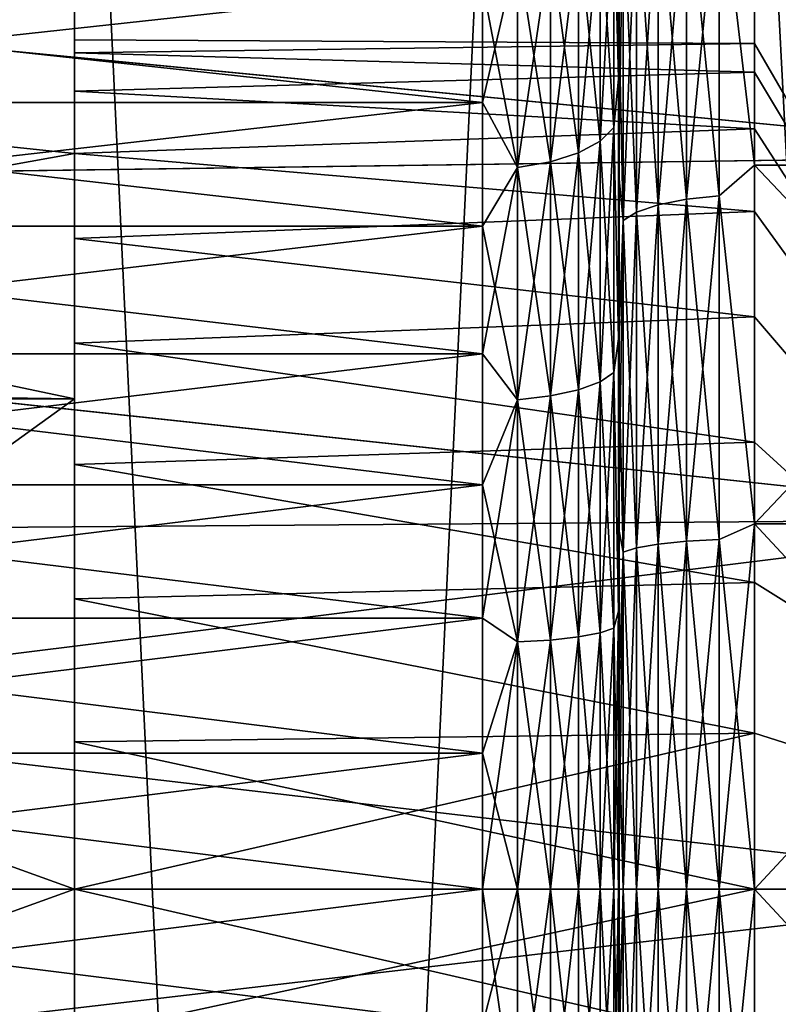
# Model space of a CAD drawing. Header units: metres. Extents: x -109 to 109, y -78 to 121.
# Tile 302 of 656: x -86.08 to -84.96, y 103.86 to 105.31. Entities that reach past the tile are written whole.
import ezdxf

# ---------------------------------------------------------------- set-up
doc = ezdxf.new("R2010")
doc.units = ezdxf.units.M
doc.layers.add('solid_508554_SW0001', color=7, linetype='CONTINUOUS')

msp = doc.modelspace()

# ---------------------------------------------------------------- linework, layer by layer
at = {"layer": 'solid_508554_SW0001'}
for points in [[(-86.160873, 109.825623, -23.301292), (-86.160873, 89.525627, -23.301289), (-85.198685, 89.525627, -22.339108)], [(-86.160873, 109.825623, -23.301292), (-85.198685, 89.525627, -22.339108), (-85.198708, 109.825623, -22.339127)], [(-85.198708, 109.825623, -41.660873), (-85.198685, 89.525627, -41.660892), (-86.160873, 89.525627, -40.698711)], [(-85.198708, 109.825623, -41.660873), (-86.160873, 89.525627, -40.698711), (-86.160873, 109.825623, -40.698708)], [(-85.198708, 109.825623, -22.339127), (-85.198685, 89.525627, -22.339108), (-84.141197, 89.525627, -21.482773)], [(-85.198708, 109.825623, -22.339127), (-84.141197, 89.525627, -21.482773), (-84.141228, 109.825623, -21.482794)], [(-84.141228, 109.825623, -42.517204), (-85.198685, 89.525627, -41.660892), (-85.198708, 109.825623, -41.660873)], [(-84.141228, 109.825623, -42.517204), (-84.141197, 89.525627, -42.517227), (-85.198685, 89.525627, -41.660892)], [(-88.961327, 105.537155, -28.296587), (-84.5, 105.619217, -28.331148), (-84.5, 105.104797, -28.148327)], [(-88.961273, 105.53672, -35.70359), (-84.5, 105.104797, -35.851673), (-84.5, 105.619217, -35.66885)], [(-85.051765, 105.534615, -28.356972), (-85, 105.091324, -28.196478), (-85, 105.599312, -28.377016)], [(-85.051765, 105.534615, -35.643028), (-85, 105.599312, -35.622982), (-85, 105.091324, -35.803524)], [(-85, 105.599312, -28.377016), (-84.5, 105.091324, -28.196478), (-84.5, 105.599312, -28.377016)], [(-85, 105.599312, -28.377016), (-85, 105.091324, -28.196478), (-84.5, 105.091324, -28.196478)], [(-85, 105.599312, -35.622982), (-84.5, 105.599312, -35.622982), (-84.5, 105.091324, -35.803524)], [(-85, 105.091324, -35.803524), (-85, 105.599312, -35.622982), (-84.5, 105.091324, -35.803524)], [(-85.206764, 105.484512, -29.729929), (-85.199997, 105.218292, -29.522087), (-85.199997, 105.574364, -29.727575)], [(-85.206764, 105.484512, -34.270069), (-85.199997, 105.574341, -34.272438), (-85.199997, 105.218269, -34.477921)], [(-85.199997, 105.574364, -29.727575), (-85.199997, 105.218292, -29.522087), (-85.199997, 105.335022, -28.486032)], [(-85.199997, 105.218269, -34.477921), (-85.199997, 105.574341, -34.272438), (-85.199997, 105.33503, -35.513966)], [(-88.911133, 105.043579, -28.131697), (-88.961327, 105.537155, -28.296587), (-84.5, 105.104797, -28.148327)], [(-88.961273, 105.53672, -35.70359), (-88.911118, 105.043358, -35.868362), (-84.5, 105.104797, -35.851673)], [(-85.100044, 105.041016, -28.210501), (-85.051765, 105.046196, -28.191175), (-85.051765, 105.534615, -28.356972)], [(-85.100044, 105.526962, -28.375456), (-85.100044, 105.041016, -28.210501), (-85.051765, 105.534615, -28.356972)], [(-85.100044, 105.526962, -35.624546), (-85.051765, 105.534615, -35.643028), (-85.051765, 105.046196, -35.808823)], [(-85.051765, 105.534615, -28.356972), (-85.051765, 105.046196, -28.191175), (-85, 105.091324, -28.196478)], [(-85.051765, 105.046196, -35.808823), (-85.051765, 105.534615, -35.643028), (-85, 105.091324, -35.803524)], [(-85.173286, 105.022041, -28.281317), (-85.141495, 105.032784, -28.241247), (-85.141495, 105.514778, -28.404863)], [(-85.173286, 105.498901, -28.44319), (-85.173286, 105.022041, -28.281317), (-85.141495, 105.514778, -28.404863)], [(-85.173286, 105.498901, -35.556812), (-85.141495, 105.514778, -35.595135), (-85.141495, 105.032784, -35.758755)], [(-85.141495, 105.032784, -28.241247), (-85.100044, 105.041016, -28.210501), (-85.100044, 105.526962, -28.375456)], [(-85.141495, 105.514778, -28.404863), (-85.141495, 105.032784, -28.241247), (-85.100044, 105.526962, -28.375456)], [(-85.141495, 105.514778, -35.595135), (-85.100044, 105.526962, -35.624546), (-85.100044, 105.041016, -35.789501)], [(-85.141495, 105.032784, -35.758755), (-85.141495, 105.514778, -35.595135), (-85.100044, 105.041016, -35.789501)], [(-85.100044, 105.041016, -35.789501), (-85.100044, 105.526962, -35.624546), (-85.051765, 105.046196, -35.808823)], [(-85.193237, 105.009544, -28.327974), (-85.173286, 105.022041, -28.281317), (-85.173286, 105.498901, -28.44319)], [(-85.193237, 105.480423, -28.487816), (-85.193237, 105.009544, -28.327974), (-85.173286, 105.498901, -28.44319)], [(-85.193237, 105.480423, -35.512184), (-85.173286, 105.498901, -35.556812), (-85.173286, 105.022041, -35.718681)], [(-85.173286, 105.022041, -35.718681), (-85.173286, 105.498901, -35.556812), (-85.141495, 105.032784, -35.758755)], [(-85.226715, 105.126534, -29.589352), (-85.206764, 105.146599, -29.545414), (-85.206764, 105.484512, -29.729929)], [(-85.226715, 105.458397, -29.770563), (-85.226715, 105.126534, -29.589352), (-85.206764, 105.484512, -29.729929)], [(-85.226715, 105.458397, -34.229435), (-85.206764, 105.484512, -34.270069), (-85.206764, 105.146599, -34.454586)], [(-85.206764, 105.484512, -29.729929), (-85.206764, 105.146599, -29.545414), (-85.199997, 105.218292, -29.522087)], [(-85.206764, 105.146599, -34.454586), (-85.206764, 105.484512, -34.270069), (-85.199997, 105.218269, -34.477921)], [(-85.193237, 105.009544, -35.672028), (-85.199997, 105.33503, -35.513966), (-85.193237, 105.480423, -35.512184)], [(-85.193237, 105.480423, -28.487816), (-85.199997, 105.335022, -28.486032), (-85.199997, 105.080971, -28.401564)], [(-85.193237, 105.480423, -28.487816), (-85.199997, 105.080971, -28.401564), (-85.193237, 105.009544, -28.327974)], [(-85.193237, 105.009544, -35.672028), (-85.193237, 105.480423, -35.512184), (-85.173286, 105.022041, -35.718681)], [(-86, 105.469002, -32), (-89.4254, 105.469002, -32), (-86, 105.108154, -32.625)], [(-86, 104.747314, -33.25), (-86, 105.108154, -32.625), (-89.4254, 105.469002, -32)], [(-88, 104.775627, -30.799038), (-89.4254, 105.469002, -32), (-86, 105.469002, -32)], [(-86, 104.747314, -33.25), (-89.4254, 105.469002, -32), (-88, 104.775627, -33.200962)], [(-86, 105.469002, -32), (-86, 105.108154, -31.375), (-88, 104.747314, -30.75)], [(-88, 104.775627, -30.799038), (-86, 105.469002, -32), (-88, 104.747314, -30.75)], [(-86, 105.469002, -32), (-86, 105.108154, -32.625), (-86, 105.200241, -32.427525)], [(-86, 105.469002, -32), (-86, 105.200241, -32.427525), (-86, 105.256638, -32.21706)], [(-86, 105.469002, -32), (-86, 105.256638, -32.21706), (-86, 105.275627, -32)], [(-86, 105.469002, -32), (-86, 105.275627, -32), (-86, 105.256638, -31.78294)], [(-86, 105.469002, -32), (-86, 105.256638, -31.78294), (-86, 105.200241, -31.572475)], [(-86, 105.469002, -32), (-86, 105.200241, -31.572475), (-86, 105.108154, -31.375)], [(-85.258507, 105.109299, -29.627087), (-85.226715, 105.126534, -29.589352), (-85.226715, 105.458397, -29.770563)], [(-85.258507, 105.435966, -29.805462), (-85.258507, 105.109299, -29.627087), (-85.226715, 105.458397, -29.770563)], [(-85.258507, 105.435966, -34.194538), (-85.226715, 105.458397, -34.229435), (-85.226715, 105.126534, -34.410648)], [(-85.226715, 105.126534, -34.410648), (-85.226715, 105.458397, -34.229435), (-85.206764, 105.146599, -34.454586)], [(-85.299957, 105.096077, -29.65604), (-85.258507, 105.109299, -29.627087), (-85.258507, 105.435966, -29.805462)], [(-85.299957, 105.418762, -29.832241), (-85.299957, 105.096077, -29.65604), (-85.258507, 105.435966, -29.805462)], [(-85.299957, 105.418762, -34.167759), (-85.258507, 105.435966, -34.194538), (-85.258507, 105.109299, -34.372913)], [(-85.258507, 105.109299, -34.372913), (-85.258507, 105.435966, -34.194538), (-85.226715, 105.126534, -34.410648)], [(-85.348236, 105.087769, -29.67424), (-85.299957, 105.096077, -29.65604), (-85.299957, 105.418762, -29.832241)], [(-85.348236, 105.407944, -29.84907), (-85.348236, 105.087769, -29.67424), (-85.299957, 105.418762, -29.832241)], [(-85.348236, 105.407944, -34.150928), (-85.299957, 105.418762, -34.167759), (-85.299957, 105.096077, -34.34396)], [(-85.299957, 105.096077, -34.34396), (-85.299957, 105.418762, -34.167759), (-85.258507, 105.109299, -34.372913)], [(-85.348236, 105.087769, -34.32576), (-85.400002, 105.358002, -34.174229), (-85.348236, 105.407944, -34.150928)], [(-85.348236, 105.407944, -29.84907), (-85.400002, 105.358002, -29.825771), (-85.400002, 105.183304, -29.727936)], [(-85.348236, 105.407944, -29.84907), (-85.400002, 105.183304, -29.727936), (-85.348236, 105.087769, -29.67424)], [(-85.348236, 105.087769, -34.32576), (-85.348236, 105.407944, -34.150928), (-85.299957, 105.096077, -34.34396)], [(-85.400002, 105.358002, -29.825771), (-87, 105.358002, -29.825771), (-87, 105.183304, -29.727936)], [(-85.400002, 105.183304, -29.727936), (-85.400002, 105.358002, -29.825771), (-87, 105.183304, -29.727936)], [(-85.400002, 105.183304, -34.272064), (-87, 105.183304, -34.272064), (-87, 105.358002, -34.174229)], [(-85.400002, 105.358002, -34.174229), (-85.400002, 105.183304, -34.272064), (-87, 105.358002, -34.174229)], [(-85.348236, 105.087769, -34.32576), (-85.400002, 105.183304, -34.272064), (-85.400002, 105.358002, -34.174229)], [(-85.199997, 105.218269, -34.477921), (-85.199997, 105.33503, -35.513966), (-85.199997, 105.080971, -35.598434)], [(-85.193237, 105.009544, -35.672028), (-85.199997, 105.080971, -35.598434), (-85.199997, 105.33503, -35.513966)], [(-85.199997, 105.218292, -29.522087), (-85.199997, 105.080971, -28.401564), (-85.199997, 105.335022, -28.486032)], [(-85, 105.270294, -32.115326), (-86, 105.275627, -32), (-86, 105.256638, -32.21706)], [(-85, 105.270294, -31.884674), (-86, 105.256638, -31.78294), (-86, 105.275627, -32)], [(-85, 105.270294, -32.115326), (-85, 105.270294, -31.884674), (-86, 105.275627, -32)], [(-85, 105.227913, -32.342056), (-85, 105.270294, -32.115326), (-86, 105.256638, -32.21706)], [(-85, 105.270294, -31.884674), (-85, 105.227913, -31.657944), (-86, 105.256638, -31.78294)], [(-84.278313, 104.025627, -32), (-85, 105.227913, -31.657944), (-85, 105.270294, -31.884674)], [(-84.278313, 104.025627, -32), (-85, 105.270294, -31.884674), (-85, 105.270294, -32.115326)], [(-84.278313, 104.025627, -32), (-85, 105.270294, -32.115326), (-85, 105.227913, -32.342056)], [(-85, 105.227913, -32.342056), (-86, 105.256638, -32.21706), (-86, 105.200241, -32.427525)], [(-85, 105.227913, -31.657944), (-86, 105.200241, -31.572475), (-86, 105.256638, -31.78294)], [(-85, 105.144592, -32.557152), (-85, 105.227913, -32.342056), (-86, 105.200241, -32.427525)], [(-85, 105.227913, -31.657944), (-85, 105.144592, -31.44285), (-86, 105.200241, -31.572475)], [(-84.278313, 104.025627, -32), (-85, 105.144592, -31.44285), (-85, 105.227913, -31.657944)], [(-84.278313, 104.025627, -32), (-85, 105.227913, -32.342056), (-85, 105.144592, -32.557152)], [(-85.206764, 105.146599, -29.545414), (-85.199997, 104.83567, -29.372009), (-85.199997, 105.218292, -29.522087)], [(-85.206764, 105.146599, -34.454586), (-85.199997, 105.218269, -34.477921), (-85.199997, 104.835648, -34.627998)], [(-85.199997, 105.218292, -29.522087), (-85.199997, 104.83567, -29.372009), (-85.199997, 105.080971, -28.401564)], [(-85.199997, 104.835648, -34.627998), (-85.199997, 105.218269, -34.477921), (-85.199997, 105.080971, -35.598434)], [(-85, 105.144592, -32.557152), (-86, 105.200241, -32.427525), (-86, 105.108154, -32.625)], [(-85, 105.144592, -31.44285), (-86, 105.108154, -31.375), (-86, 105.200241, -31.572475)], [(-85.400002, 105.183304, -29.727936), (-87, 105.183304, -29.727936), (-87, 105.001472, -29.644108)], [(-85.400002, 105.001472, -29.644108), (-85.400002, 105.183304, -29.727936), (-87, 105.001472, -29.644108)], [(-85.400002, 105.001472, -34.355892), (-87, 105.001472, -34.355892), (-87, 105.183304, -34.272064)], [(-85.400002, 105.183304, -34.272064), (-85.400002, 105.001472, -34.355892), (-87, 105.183304, -34.272064)], [(-85.348236, 105.087769, -34.32576), (-85.400002, 105.001472, -34.355892), (-85.400002, 105.183304, -34.272064)], [(-85.348236, 105.087769, -29.67424), (-85.400002, 105.183304, -29.727936), (-85.400002, 105.001472, -29.644108)], [(-85, 105.023155, -32.753281), (-85, 105.144592, -32.557152), (-86, 105.108154, -32.625)], [(-85, 105.144592, -31.44285), (-85, 105.023155, -31.246721), (-86, 105.108154, -31.375)], [(-85.226715, 104.772255, -29.457212), (-85.206764, 104.785866, -29.410868), (-85.206764, 105.146599, -29.545414)], [(-85.226715, 105.126534, -29.589352), (-85.226715, 104.772255, -29.457212), (-85.206764, 105.146599, -29.545414)], [(-85.226715, 105.126534, -34.410648), (-85.206764, 105.146599, -34.454586), (-85.206764, 104.785866, -34.589134)], [(-85.206764, 105.146599, -29.545414), (-85.206764, 104.785866, -29.410868), (-85.199997, 104.83567, -29.372009)], [(-85.206764, 104.785866, -34.589134), (-85.206764, 105.146599, -34.454586), (-85.199997, 104.835648, -34.627998)], [(-84.278313, 104.025627, -32), (-85, 105.023155, -31.246721), (-85, 105.144592, -31.44285)], [(-84.278313, 104.025627, -32), (-85, 105.144592, -32.557152), (-85, 105.023155, -32.753281)], [(-85.258507, 104.760567, -29.497017), (-85.226715, 104.772255, -29.457212), (-85.226715, 105.126534, -29.589352)], [(-85.258507, 105.109299, -29.627087), (-85.258507, 104.760567, -29.497017), (-85.226715, 105.126534, -29.589352)], [(-85.258507, 105.109299, -34.372913), (-85.226715, 105.126534, -34.410648), (-85.226715, 104.772255, -34.542786)], [(-85.226715, 104.772255, -34.542786), (-85.226715, 105.126534, -34.410648), (-85.206764, 104.785866, -34.589134)], [(-86, 104.747314, -30.75), (-88, 104.747314, -30.75), (-86, 105.108154, -31.375)], [(-85, 105.023155, -32.753281), (-86, 105.108154, -32.625), (-86, 104.983185, -32.803486)], [(-86, 104.747314, -33.25), (-86, 104.983185, -32.803486), (-86, 105.108154, -32.625)], [(-85, 105.023155, -31.246721), (-86, 104.983185, -31.196516), (-86, 105.108154, -31.375)], [(-86, 104.747314, -30.75), (-86, 105.108154, -31.375), (-86, 104.983185, -31.196516)], [(-85.299957, 104.751602, -29.527557), (-85.258507, 104.760567, -29.497017), (-85.258507, 105.109299, -29.627087)], [(-85.299957, 105.096077, -29.65604), (-85.299957, 104.751602, -29.527557), (-85.258507, 105.109299, -29.627087)], [(-85.299957, 105.096077, -34.34396), (-85.258507, 105.109299, -34.372913), (-85.258507, 104.760567, -34.502983)], [(-85.258507, 104.760567, -34.502983), (-85.258507, 105.109299, -34.372913), (-85.226715, 104.772255, -34.542786)], [(-88.911133, 105.043579, -28.131697), (-84.5, 105.104797, -28.148327), (-84.5, 104.570282, -28.037254)], [(-88.911118, 105.043358, -35.868362), (-84.5, 104.570282, -35.962746), (-84.5, 105.104797, -35.851673)], [(-85.348236, 104.745964, -29.546755), (-85.299957, 104.751602, -29.527557), (-85.299957, 105.096077, -29.65604)], [(-85.348236, 105.087769, -29.67424), (-85.348236, 104.745964, -29.546755), (-85.299957, 105.096077, -29.65604)], [(-85.348236, 105.087769, -34.32576), (-85.299957, 105.096077, -34.34396), (-85.299957, 104.751602, -34.472443)], [(-85.299957, 104.751602, -34.472443), (-85.299957, 105.096077, -34.34396), (-85.258507, 104.760567, -34.502983)], [(-85.348236, 104.745964, -34.453247), (-85.400002, 105.001472, -34.355892), (-85.348236, 105.087769, -34.32576)], [(-85.348236, 105.087769, -29.67424), (-85.400002, 105.001472, -29.644108), (-85.400002, 104.813622, -29.574806)], [(-85.348236, 105.087769, -29.67424), (-85.400002, 104.813622, -29.574806), (-85.348236, 104.745964, -29.546755)], [(-85.348236, 104.745964, -34.453247), (-85.348236, 105.087769, -34.32576), (-85.299957, 104.751602, -34.472443)], [(-85.199997, 104.835648, -34.627998), (-85.199997, 105.080971, -35.598434), (-85.199997, 104.821358, -35.6646)], [(-85.193237, 105.009544, -35.672028), (-85.199997, 104.821358, -35.6646), (-85.199997, 105.080971, -35.598434)], [(-85.199997, 104.83567, -29.372009), (-85.199997, 104.821358, -28.3354), (-85.199997, 105.080971, -28.401564)], [(-85.193237, 105.009544, -28.327974), (-85.199997, 105.080971, -28.401564), (-85.199997, 104.821358, -28.3354)], [(-85.051765, 105.046196, -28.191175), (-85, 104.563484, -28.08679), (-85, 105.091324, -28.196478)], [(-85.051765, 105.046196, -35.808823), (-85, 105.091324, -35.803524), (-85, 104.563484, -35.913208)], [(-85, 104.563484, -28.08679), (-84.5, 104.563484, -28.08679), (-84.5, 105.091324, -28.196478)], [(-85, 105.091324, -28.196478), (-85, 104.563484, -28.08679), (-84.5, 105.091324, -28.196478)], [(-85, 105.091324, -35.803524), (-84.5, 105.091324, -35.803524), (-84.5, 104.563484, -35.913208)], [(-85, 104.563484, -35.913208), (-85, 105.091324, -35.803524), (-84.5, 104.563484, -35.913208)], [(-88.879906, 104.537491, -28.032887), (-88.911133, 105.043579, -28.131697), (-84.5, 104.570282, -28.037254)], [(-88.911118, 105.043358, -35.868362), (-88.879898, 104.537399, -35.967125), (-84.5, 104.570282, -35.962746)], [(-85.141495, 104.533546, -28.141943), (-85.100044, 104.537704, -28.110384), (-85.100044, 105.041016, -28.210501)], [(-85.141495, 105.032784, -28.241247), (-85.141495, 104.533546, -28.141943), (-85.100044, 105.041016, -28.210501)], [(-85.141495, 105.032784, -35.758755), (-85.100044, 105.041016, -35.789501), (-85.100044, 104.537704, -35.889614)], [(-85.100044, 104.537704, -28.110384), (-85.051765, 104.540314, -28.090549), (-85.051765, 105.046196, -28.191175)], [(-85.100044, 105.041016, -28.210501), (-85.100044, 104.537704, -28.110384), (-85.051765, 105.046196, -28.191175)], [(-85.100044, 105.041016, -35.789501), (-85.051765, 105.046196, -35.808823), (-85.051765, 104.540314, -35.909451)], [(-85.100044, 104.537704, -35.889614), (-85.100044, 105.041016, -35.789501), (-85.051765, 104.540314, -35.909451)], [(-85.051765, 105.046196, -28.191175), (-85.051765, 104.540314, -28.090549), (-85, 104.563484, -28.08679)], [(-85.051765, 104.540314, -35.909451), (-85.051765, 105.046196, -35.808823), (-85, 104.563484, -35.913208)], [(-85, 104.867752, -32.923756), (-85, 105.023155, -32.753281), (-86, 104.983185, -32.803486)], [(-85, 105.023155, -31.246721), (-85, 104.867752, -31.076244), (-86, 104.983185, -31.196516)], [(-85.193237, 104.521828, -28.230961), (-85.173286, 104.528137, -28.183073), (-85.173286, 105.022041, -28.281317)], [(-85.193237, 105.009544, -28.327974), (-85.193237, 104.521828, -28.230961), (-85.173286, 105.022041, -28.281317)], [(-85.193237, 105.009544, -35.672028), (-85.173286, 105.022041, -35.718681), (-85.173286, 104.528137, -35.816929)], [(-85.173286, 104.528137, -28.183073), (-85.141495, 104.533546, -28.141943), (-85.141495, 105.032784, -28.241247)], [(-85.173286, 105.022041, -28.281317), (-85.173286, 104.528137, -28.183073), (-85.141495, 105.032784, -28.241247)], [(-85.173286, 105.022041, -35.718681), (-85.141495, 105.032784, -35.758755), (-85.141495, 104.533546, -35.858055)], [(-85.173286, 104.528137, -35.816929), (-85.173286, 105.022041, -35.718681), (-85.141495, 104.533546, -35.858055)], [(-85.141495, 104.533546, -35.858055), (-85.141495, 105.032784, -35.758755), (-85.100044, 104.537704, -35.889614)], [(-84.278313, 104.025627, -32), (-85, 104.867752, -31.076244), (-85, 105.023155, -31.246721)], [(-84.278313, 104.025627, -32), (-85, 105.023155, -32.753281), (-85, 104.867752, -32.923756)], [(-85.193237, 104.521828, -35.769039), (-85.199997, 104.821358, -35.6646), (-85.193237, 105.009544, -35.672028)], [(-85.193237, 105.009544, -28.327974), (-85.199997, 104.821358, -28.3354), (-85.199997, 104.557739, -28.287947)], [(-85.193237, 105.009544, -28.327974), (-85.199997, 104.557739, -28.287947), (-85.193237, 104.521828, -28.230961)], [(-85.193237, 104.521828, -35.769039), (-85.193237, 105.009544, -35.672028), (-85.173286, 104.528137, -35.816929)], [(-85.400002, 105.001472, -29.644108), (-87, 105.001472, -29.644108), (-87, 104.813622, -29.574806)], [(-85.400002, 104.813622, -29.574806), (-85.400002, 105.001472, -29.644108), (-87, 104.813622, -29.574806)], [(-85.400002, 104.813622, -34.425194), (-87, 104.813622, -34.425194), (-87, 105.001472, -34.355892)], [(-85.400002, 105.001472, -34.355892), (-85.400002, 104.813622, -34.425194), (-87, 105.001472, -34.355892)], [(-85.348236, 104.745964, -34.453247), (-85.400002, 104.813622, -34.425194), (-85.400002, 105.001472, -34.355892)], [(-85, 104.867752, -32.923756), (-86, 104.983185, -32.803486), (-86, 104.829109, -32.957554)], [(-86, 104.747314, -33.25), (-86, 104.829109, -32.957554), (-86, 104.983185, -32.803486)], [(-85, 104.867752, -31.076244), (-86, 104.829109, -31.042444), (-86, 104.983185, -31.196516)], [(-86, 104.747314, -30.75), (-86, 104.983185, -31.196516), (-86, 104.829109, -31.042444)], [(-85, 104.683678, -33.062763), (-85, 104.867752, -32.923756), (-86, 104.829109, -32.957554)], [(-85, 104.867752, -31.076244), (-85, 104.683678, -30.937235), (-86, 104.829109, -31.042444)], [(-84.278313, 104.025627, -32), (-85, 104.683678, -30.937235), (-85, 104.867752, -31.076244)], [(-84.278313, 104.025627, -32), (-85, 104.867752, -32.923756), (-85, 104.683678, -33.062763)], [(-85.206764, 104.785866, -29.410868), (-85.199997, 104.434616, -29.280584), (-85.199997, 104.83567, -29.372009)], [(-85.206764, 104.785866, -34.589134), (-85.199997, 104.835648, -34.627998), (-85.199997, 104.434601, -34.719418)], [(-85.199997, 104.83567, -29.372009), (-85.199997, 104.434616, -29.280584), (-85.199997, 104.821358, -28.3354)], [(-85.199997, 104.835648, -34.627998), (-85.199997, 104.821358, -35.6646), (-85.199997, 104.557747, -35.712051)], [(-85.199997, 104.434601, -34.719418), (-85.199997, 104.835648, -34.627998), (-85.199997, 104.557747, -35.712051)], [(-85, 104.683678, -33.062763), (-86, 104.829109, -32.957554), (-86, 104.650627, -33.082531)], [(-86, 104.747314, -33.25), (-86, 104.650627, -33.082531), (-86, 104.829109, -32.957554)], [(-85, 104.683678, -30.937235), (-86, 104.650627, -30.917469), (-86, 104.829109, -31.042444)], [(-86, 104.747314, -30.75), (-86, 104.829109, -31.042444), (-86, 104.650627, -30.917469)], [(-85.193237, 104.521828, -35.769039), (-85.199997, 104.557747, -35.712051), (-85.199997, 104.821358, -35.6646)], [(-85.199997, 104.434616, -29.280584), (-85.199997, 104.557739, -28.287947), (-85.199997, 104.821358, -28.3354)], [(-85.400002, 104.813622, -29.574806), (-87, 104.813622, -29.574806), (-87, 104.620911, -29.520456)], [(-85.400002, 104.620911, -29.520456), (-85.400002, 104.813622, -29.574806), (-87, 104.620911, -29.520456)], [(-85.400002, 104.620911, -34.479542), (-87, 104.620911, -34.479542), (-87, 104.813622, -34.425194)], [(-85.400002, 104.813622, -34.425194), (-85.400002, 104.620911, -34.479542), (-87, 104.813622, -34.425194)], [(-85.348236, 104.745964, -34.453247), (-85.400002, 104.620911, -34.479542), (-85.400002, 104.813622, -34.425194)], [(-85.348236, 104.745964, -29.546755), (-85.400002, 104.813622, -29.574806), (-85.400002, 104.620911, -29.520456)], [(-86, 104.747314, -33.25), (-88, 104.775627, -33.200962), (-88, 104.747314, -33.25)], [(-85.226715, 104.402779, -29.376839), (-85.206764, 104.409653, -29.329027), (-85.206764, 104.785866, -29.410868)], [(-85.226715, 104.772255, -29.457212), (-85.226715, 104.402779, -29.376839), (-85.206764, 104.785866, -29.410868)], [(-85.226715, 104.772255, -34.542786), (-85.206764, 104.785866, -34.589134), (-85.206764, 104.409653, -34.670971)], [(-85.206764, 104.785866, -29.410868), (-85.206764, 104.409653, -29.329027), (-85.199997, 104.434616, -29.280584)], [(-85.206764, 104.409653, -34.670971), (-85.206764, 104.785866, -34.589134), (-85.199997, 104.434601, -34.719418)], [(-85.299957, 104.392349, -29.449408), (-85.258507, 104.396873, -29.4179), (-85.258507, 104.760567, -29.497017)], [(-85.299957, 104.751602, -29.527557), (-85.299957, 104.392349, -29.449408), (-85.258507, 104.760567, -29.497017)], [(-85.299957, 104.751602, -34.472443), (-85.258507, 104.760567, -34.502983), (-85.258507, 104.396873, -34.5821)], [(-85.258507, 104.396873, -29.4179), (-85.226715, 104.402779, -29.376839), (-85.226715, 104.772255, -29.457212)], [(-85.258507, 104.760567, -29.497017), (-85.258507, 104.396873, -29.4179), (-85.226715, 104.772255, -29.457212)], [(-85.258507, 104.760567, -34.502983), (-85.226715, 104.772255, -34.542786), (-85.226715, 104.402779, -34.623161)], [(-85.258507, 104.396873, -34.5821), (-85.258507, 104.760567, -34.502983), (-85.226715, 104.402779, -34.623161)], [(-85.226715, 104.402779, -34.623161), (-85.226715, 104.772255, -34.542786), (-85.206764, 104.409653, -34.670971)], [(-86, 104.747314, -33.25), (-88, 104.747314, -33.25), (-86, 104.025627, -33.25)], [(-86, 103.30394, -33.25), (-86, 104.025627, -33.25), (-88, 104.747314, -33.25)], [(-86, 104.747314, -30.75), (-86, 104.025627, -30.75), (-88, 103.30394, -30.75)], [(-86, 104.747314, -30.75), (-88, 103.30394, -30.75), (-88, 104.747314, -30.75)], [(-88, 103.30394, -33.25), (-86, 103.30394, -33.25), (-88, 104.747314, -33.25)], [(-86, 104.747314, -33.25), (-86, 104.025627, -33.25), (-86, 104.242683, -33.23101)], [(-86, 104.747314, -33.25), (-86, 104.242683, -33.23101), (-86, 104.453148, -33.174614)], [(-86, 104.747314, -33.25), (-86, 104.453148, -33.174614), (-86, 104.650627, -33.082531)], [(-86, 104.747314, -30.75), (-86, 104.650627, -30.917469), (-86, 104.453148, -30.825384)], [(-86, 104.747314, -30.75), (-86, 104.453148, -30.825384), (-86, 104.242683, -30.76899)], [(-86, 104.747314, -30.75), (-86, 104.242683, -30.76899), (-86, 104.025627, -30.75)], [(-85.348236, 104.389496, -34.530788), (-85.400002, 104.620911, -34.479542), (-85.348236, 104.745964, -34.453247)], [(-85.348236, 104.745964, -29.546755), (-85.400002, 104.620911, -29.520456), (-85.400002, 104.424538, -29.481396)], [(-85.348236, 104.745964, -29.546755), (-85.400002, 104.424538, -29.481396), (-85.348236, 104.389496, -29.46921)], [(-85.348236, 104.389496, -29.46921), (-85.299957, 104.392349, -29.449408), (-85.299957, 104.751602, -29.527557)], [(-85.348236, 104.745964, -29.546755), (-85.348236, 104.389496, -29.46921), (-85.299957, 104.751602, -29.527557)], [(-85.348236, 104.745964, -34.453247), (-85.299957, 104.751602, -34.472443), (-85.299957, 104.392349, -34.550594)], [(-85.348236, 104.389496, -34.530788), (-85.348236, 104.745964, -34.453247), (-85.299957, 104.392349, -34.550594)], [(-85.299957, 104.392349, -34.550594), (-85.299957, 104.751602, -34.472443), (-85.258507, 104.396873, -34.5821)], [(-85, 104.477203, -33.165581), (-85, 104.683678, -33.062763), (-86, 104.650627, -33.082531)], [(-85, 104.683678, -30.937235), (-85, 104.477203, -30.834419), (-86, 104.650627, -30.917469)], [(-84.278313, 104.025627, -32), (-85, 104.477203, -30.834419), (-85, 104.683678, -30.937235)], [(-84.278313, 104.025627, -32), (-85, 104.683678, -33.062763), (-85, 104.477203, -33.165581)], [(-85, 104.477203, -33.165581), (-86, 104.650627, -33.082531), (-86, 104.453148, -33.174614)], [(-85, 104.477203, -30.834419), (-86, 104.453148, -30.825384), (-86, 104.650627, -30.917469)], [(-85.400002, 104.620911, -29.520456), (-87, 104.620911, -29.520456), (-87, 104.424538, -29.481396)], [(-85.400002, 104.424538, -29.481396), (-85.400002, 104.620911, -29.520456), (-87, 104.424538, -29.481396)], [(-85.400002, 104.424538, -34.518604), (-87, 104.424538, -34.518604), (-87, 104.620911, -34.479542)], [(-85.400002, 104.620911, -34.479542), (-85.400002, 104.424538, -34.518604), (-87, 104.620911, -34.479542)], [(-85.348236, 104.389496, -34.530788), (-85.400002, 104.424538, -34.518604), (-85.400002, 104.620911, -34.479542)], [(-88.879906, 104.537491, -28.032887), (-84.5, 104.570282, -28.037254), (-84.5, 104.025627, -28)], [(-88.879898, 104.537399, -35.967125), (-88.869316, 104.025627, -36), (-84.5, 104.570282, -35.962746)], [(-84.5, 104.570282, -35.962746), (-88.869316, 104.025627, -36), (-84.5, 104.025627, -36)], [(-85.199997, 104.434601, -34.719418), (-85.199997, 104.557747, -35.712051), (-85.199997, 104.291901, -35.740532)], [(-85.193237, 104.521828, -35.769039), (-85.199997, 104.291901, -35.740532), (-85.199997, 104.557747, -35.712051)], [(-85.199997, 104.434616, -29.280584), (-85.199997, 104.291901, -28.259468), (-85.199997, 104.557739, -28.287947)], [(-85.193237, 104.521828, -28.230961), (-85.199997, 104.557739, -28.287947), (-85.199997, 104.291901, -28.259468)], [(-85.051765, 104.025627, -28.056814), (-85, 104.025627, -28.049999), (-85, 104.563484, -28.08679)], [(-85.051765, 104.540314, -35.909451), (-85, 104.563484, -35.913208), (-85, 104.025627, -35.950001)], [(-85.051765, 104.540314, -28.090549), (-85.051765, 104.025627, -28.056814), (-85, 104.563484, -28.08679)], [(-84.5, 104.563484, -28.08679), (-85, 104.025627, -28.049999), (-84.5, 104.025627, -28.049999)], [(-85, 104.563484, -28.08679), (-85, 104.025627, -28.049999), (-84.5, 104.563484, -28.08679)], [(-85, 104.563484, -35.913208), (-84.5, 104.025627, -35.950001), (-85, 104.025627, -35.950001)], [(-85, 104.563484, -35.913208), (-84.5, 104.563484, -35.913208), (-84.5, 104.025627, -35.950001)], [(-88.879906, 104.537491, -28.032887), (-84.5, 104.025627, -28), (-88.869316, 104.025627, -28)], [(-85.193237, 104.025627, -28.198439), (-85.173286, 104.025627, -28.150137), (-85.173286, 104.528137, -28.183073)], [(-85.193237, 104.521828, -28.230961), (-85.193237, 104.025627, -28.198439), (-85.173286, 104.528137, -28.183073)], [(-85.193237, 104.521828, -35.769039), (-85.173286, 104.528137, -35.816929), (-85.173286, 104.025627, -35.849865)], [(-85.173286, 104.025627, -28.150137), (-85.141495, 104.025627, -28.108652), (-85.141495, 104.533546, -28.141943)], [(-85.173286, 104.528137, -28.183073), (-85.173286, 104.025627, -28.150137), (-85.141495, 104.533546, -28.141943)], [(-85.173286, 104.528137, -35.816929), (-85.141495, 104.533546, -35.858055), (-85.141495, 104.025627, -35.891346)], [(-85.173286, 104.025627, -35.849865), (-85.173286, 104.528137, -35.816929), (-85.141495, 104.025627, -35.891346)], [(-85.141495, 104.025627, -28.108652), (-85.100044, 104.025627, -28.07682), (-85.100044, 104.537704, -28.110384)], [(-85.141495, 104.533546, -28.141943), (-85.141495, 104.025627, -28.108652), (-85.100044, 104.537704, -28.110384)], [(-85.141495, 104.533546, -35.858055), (-85.100044, 104.537704, -35.889614), (-85.100044, 104.025627, -35.92318)], [(-85.141495, 104.025627, -35.891346), (-85.141495, 104.533546, -35.858055), (-85.100044, 104.025627, -35.92318)], [(-85.100044, 104.025627, -28.07682), (-85.051765, 104.025627, -28.056814), (-85.051765, 104.540314, -28.090549)], [(-85.100044, 104.537704, -28.110384), (-85.100044, 104.025627, -28.07682), (-85.051765, 104.540314, -28.090549)], [(-85.100044, 104.537704, -35.889614), (-85.051765, 104.540314, -35.909451), (-85.051765, 104.025627, -35.943184)], [(-85.100044, 104.025627, -35.92318), (-85.100044, 104.537704, -35.889614), (-85.051765, 104.025627, -35.943184)], [(-85.051765, 104.025627, -35.943184), (-85.051765, 104.540314, -35.909451), (-85, 104.025627, -35.950001)], [(-85.193237, 104.521828, -28.230961), (-85.199997, 104.291901, -28.259468), (-85.199997, 104.025627, -28.25)], [(-85.193237, 104.521828, -28.230961), (-85.199997, 104.025627, -28.25), (-85.193237, 104.025627, -28.198439)], [(-85.193237, 104.025627, -35.801563), (-85.199997, 104.291901, -35.740532), (-85.193237, 104.521828, -35.769039)], [(-85.193237, 104.025627, -35.801563), (-85.193237, 104.521828, -35.769039), (-85.173286, 104.025627, -35.849865)], [(-85, 104.255341, -33.22871), (-85, 104.477203, -33.165581), (-86, 104.453148, -33.174614)], [(-85, 104.477203, -30.834419), (-85, 104.255341, -30.771288), (-86, 104.453148, -30.825384)], [(-84.278313, 104.025627, -32), (-85, 104.255341, -30.771288), (-85, 104.477203, -30.834419)], [(-84.278313, 104.025627, -32), (-85, 104.477203, -33.165581), (-85, 104.255341, -33.22871)], [(-85, 104.255341, -33.22871), (-86, 104.453148, -33.174614), (-86, 104.242683, -33.23101)], [(-85, 104.255341, -30.771288), (-86, 104.242683, -30.76899), (-86, 104.453148, -30.825384)], [(-85.206764, 104.025627, -29.301561), (-85.199997, 104.025627, -29.25), (-85.199997, 104.434616, -29.280584)], [(-85.206764, 104.409653, -29.329027), (-85.206764, 104.025627, -29.301561), (-85.199997, 104.434616, -29.280584)], [(-85.206764, 104.409653, -34.670971), (-85.199997, 104.434601, -34.719418), (-85.199997, 104.025627, -34.75)], [(-85.199997, 104.434616, -29.280584), (-85.199997, 104.025627, -29.25), (-85.199997, 104.291901, -28.259468)], [(-85.199997, 104.434601, -34.719418), (-85.199997, 104.291901, -35.740532), (-85.199997, 104.025627, -35.75)], [(-85.199997, 104.434601, -34.719418), (-85.199997, 104.025627, -35.75), (-85.199997, 104.025627, -34.75)], [(-85.400002, 104.424538, -29.481396), (-87, 104.424538, -29.481396), (-87, 104.2257, -29.457861)], [(-85.400002, 104.2257, -29.457861), (-85.400002, 104.424538, -29.481396), (-87, 104.2257, -29.457861)], [(-85.400002, 104.2257, -34.542141), (-87, 104.2257, -34.542141), (-87, 104.424538, -34.518604)], [(-85.400002, 104.424538, -34.518604), (-85.400002, 104.2257, -34.542141), (-87, 104.424538, -34.518604)], [(-85.348236, 104.389496, -34.530788), (-85.400002, 104.2257, -34.542141), (-85.400002, 104.424538, -34.518604)], [(-85.348236, 104.389496, -29.46921), (-85.400002, 104.424538, -29.481396), (-85.400002, 104.2257, -29.457861)], [(-85.258507, 104.025627, -29.391348), (-85.226715, 104.025627, -29.349863), (-85.226715, 104.402779, -29.376839)], [(-85.258507, 104.396873, -29.4179), (-85.258507, 104.025627, -29.391348), (-85.226715, 104.402779, -29.376839)], [(-85.258507, 104.396873, -34.5821), (-85.226715, 104.402779, -34.623161), (-85.226715, 104.025627, -34.650135)], [(-85.226715, 104.025627, -29.349863), (-85.206764, 104.025627, -29.301561), (-85.206764, 104.409653, -29.329027)], [(-85.226715, 104.402779, -29.376839), (-85.226715, 104.025627, -29.349863), (-85.206764, 104.409653, -29.329027)], [(-85.226715, 104.402779, -34.623161), (-85.206764, 104.409653, -34.670971), (-85.206764, 104.025627, -34.698437)], [(-85.226715, 104.025627, -34.650135), (-85.226715, 104.402779, -34.623161), (-85.206764, 104.025627, -34.698437)], [(-85.206764, 104.025627, -34.698437), (-85.206764, 104.409653, -34.670971), (-85.199997, 104.025627, -34.75)], [(-85.348236, 104.389496, -29.46921), (-85.400002, 104.2257, -29.457861), (-85.400002, 104.025627, -29.450001)], [(-85.348236, 104.389496, -29.46921), (-85.400002, 104.025627, -29.450001), (-85.348236, 104.025627, -29.443186)], [(-85.348236, 104.025627, -34.556816), (-85.400002, 104.2257, -34.542141), (-85.348236, 104.389496, -34.530788)], [(-85.348236, 104.025627, -29.443186), (-85.299957, 104.025627, -29.42318), (-85.299957, 104.392349, -29.449408)], [(-85.348236, 104.389496, -29.46921), (-85.348236, 104.025627, -29.443186), (-85.299957, 104.392349, -29.449408)], [(-85.348236, 104.389496, -34.530788), (-85.299957, 104.392349, -34.550594), (-85.299957, 104.025627, -34.57682)], [(-85.348236, 104.025627, -34.556816), (-85.348236, 104.389496, -34.530788), (-85.299957, 104.025627, -34.57682)], [(-85.299957, 104.025627, -29.42318), (-85.258507, 104.025627, -29.391348), (-85.258507, 104.396873, -29.4179)], [(-85.299957, 104.392349, -29.449408), (-85.299957, 104.025627, -29.42318), (-85.258507, 104.396873, -29.4179)], [(-85.299957, 104.392349, -34.550594), (-85.258507, 104.396873, -34.5821), (-85.258507, 104.025627, -34.608654)], [(-85.299957, 104.025627, -34.57682), (-85.299957, 104.392349, -34.550594), (-85.258507, 104.025627, -34.608654)], [(-85.258507, 104.025627, -34.608654), (-85.258507, 104.396873, -34.5821), (-85.226715, 104.025627, -34.650135)], [(-85.199997, 104.025627, -29.25), (-85.199997, 104.025627, -28.25), (-85.199997, 104.291901, -28.259468)], [(-85.193237, 104.025627, -35.801563), (-85.199997, 104.025627, -35.75), (-85.199997, 104.291901, -35.740532)], [(-85, 104.255341, -33.22871), (-86, 104.242683, -33.23101), (-86, 104.025627, -33.25)], [(-85, 104.025627, -33.25), (-85, 104.255341, -33.22871), (-86, 104.025627, -33.25)], [(-85, 104.255341, -30.771288), (-85, 104.025627, -30.75), (-86, 104.242683, -30.76899)], [(-84.278313, 104.025627, -32), (-85, 104.025627, -30.75), (-85, 104.255341, -30.771288)], [(-84.278313, 104.025627, -32), (-85, 104.255341, -33.22871), (-85, 104.025627, -33.25)], [(-85, 104.025627, -30.75), (-86, 104.025627, -30.75), (-86, 104.242683, -30.76899)], [(-87, 104.2257, -34.542141), (-85.400002, 104.025627, -34.549999), (-87, 104.025627, -34.549999)], [(-85.400002, 104.2257, -34.542141), (-85.400002, 104.025627, -34.549999), (-87, 104.2257, -34.542141)], [(-85.400002, 104.2257, -29.457861), (-87, 104.025627, -29.450001), (-85.400002, 104.025627, -29.450001)], [(-85.400002, 104.2257, -29.457861), (-87, 104.2257, -29.457861), (-87, 104.025627, -29.450001)], [(-85.348236, 104.025627, -34.556816), (-85.400002, 104.025627, -34.549999), (-85.400002, 104.2257, -34.542141)], [(-88.879906, 103.513763, -35.967113), (-84.5, 103.480965, -35.962746), (-84.5, 104.025627, -36)], [(-88.869316, 104.025627, -36), (-88.879906, 103.513763, -35.967113), (-84.5, 104.025627, -36)], [(-88.879906, 103.513763, -28.032887), (-88.869316, 104.025627, -28), (-84.5, 103.480965, -28.037254)], [(-88.869316, 104.025627, -28), (-84.5, 104.025627, -28), (-84.5, 103.480965, -28.037254)], [(-86, 103.30394, -30.75), (-88, 103.30394, -30.75), (-86, 104.025627, -30.75)], [(-85.400002, 103.825554, -34.542141), (-87, 104.025627, -34.549999), (-85.400002, 104.025627, -34.549999)], [(-85.400002, 103.825554, -34.542141), (-87, 103.825554, -34.542141), (-87, 104.025627, -34.549999)], [(-85.400002, 104.025627, -29.450001), (-87, 104.025627, -29.450001), (-87, 103.825554, -29.457861)], [(-85.400002, 103.825554, -29.457861), (-85.400002, 104.025627, -29.450001), (-87, 103.825554, -29.457861)], [(-86, 103.808563, -33.23101), (-85, 104.025627, -33.25), (-86, 104.025627, -33.25)], [(-86, 103.30394, -33.25), (-86, 103.808563, -33.23101), (-86, 104.025627, -33.25)], [(-85, 103.795914, -30.771288), (-86, 104.025627, -30.75), (-85, 104.025627, -30.75)], [(-85, 103.795914, -30.771288), (-86, 103.808563, -30.76899), (-86, 104.025627, -30.75)], [(-86, 103.30394, -30.75), (-86, 104.025627, -30.75), (-86, 103.808563, -30.76899)], [(-85, 103.795914, -33.22871), (-85, 104.025627, -33.25), (-86, 103.808563, -33.23101)], [(-85.348236, 103.661751, -34.530788), (-85.400002, 103.825554, -34.542141), (-85.400002, 104.025627, -34.549999)], [(-85.348236, 103.661751, -34.530788), (-85.400002, 104.025627, -34.549999), (-85.348236, 104.025627, -34.556816)], [(-85.348236, 104.025627, -29.443186), (-85.400002, 104.025627, -29.450001), (-85.400002, 103.825554, -29.457861)], [(-85.348236, 103.661751, -29.46921), (-85.348236, 104.025627, -29.443186), (-85.400002, 103.825554, -29.457861)], [(-85.348236, 103.661751, -29.46921), (-85.299957, 104.025627, -29.42318), (-85.348236, 104.025627, -29.443186)], [(-85.348236, 103.661751, -29.46921), (-85.299957, 103.658905, -29.449408), (-85.299957, 104.025627, -29.42318)], [(-85.299957, 103.658905, -34.550594), (-85.348236, 104.025627, -34.556816), (-85.299957, 104.025627, -34.57682)], [(-85.348236, 103.661751, -34.530788), (-85.348236, 104.025627, -34.556816), (-85.299957, 103.658905, -34.550594)], [(-85.299957, 103.658905, -29.449408), (-85.258507, 104.025627, -29.391348), (-85.299957, 104.025627, -29.42318)], [(-85.299957, 103.658905, -29.449408), (-85.258507, 103.654373, -29.4179), (-85.258507, 104.025627, -29.391348)], [(-85.258507, 103.654373, -34.5821), (-85.299957, 104.025627, -34.57682), (-85.258507, 104.025627, -34.608654)], [(-85.299957, 103.658905, -34.550594), (-85.299957, 104.025627, -34.57682), (-85.258507, 103.654373, -34.5821)], [(-85.258507, 103.654373, -29.4179), (-85.226715, 104.025627, -29.349863), (-85.258507, 104.025627, -29.391348)], [(-85.258507, 103.654373, -29.4179), (-85.226715, 103.648476, -29.376839), (-85.226715, 104.025627, -29.349863)], [(-85.226715, 103.648476, -34.623161), (-85.258507, 104.025627, -34.608654), (-85.226715, 104.025627, -34.650135)], [(-85.258507, 103.654373, -34.5821), (-85.258507, 104.025627, -34.608654), (-85.226715, 103.648476, -34.623161)], [(-85.226715, 103.648476, -29.376839), (-85.206764, 104.025627, -29.301561), (-85.226715, 104.025627, -29.349863)], [(-85.226715, 103.648476, -29.376839), (-85.206764, 103.641602, -29.329027), (-85.206764, 104.025627, -29.301561)], [(-85.206764, 103.641602, -34.670971), (-85.226715, 104.025627, -34.650135), (-85.206764, 104.025627, -34.698437)], [(-85.226715, 103.648476, -34.623161), (-85.226715, 104.025627, -34.650135), (-85.206764, 103.641602, -34.670971)], [(-85.206764, 104.025627, -34.698437), (-85.199997, 104.025627, -34.75), (-85.199997, 103.616631, -34.719414)], [(-85.206764, 103.641602, -34.670971), (-85.206764, 104.025627, -34.698437), (-85.199997, 103.616631, -34.719414)], [(-85.206764, 103.641602, -29.329027), (-85.199997, 103.616653, -29.280581), (-85.199997, 104.025627, -29.25)], [(-85.206764, 103.641602, -29.329027), (-85.199997, 104.025627, -29.25), (-85.206764, 104.025627, -29.301561)], [(-85.199997, 103.616653, -29.280581), (-85.199997, 103.759346, -28.259468), (-85.199997, 104.025627, -28.25)], [(-85.193237, 104.025627, -28.198439), (-85.199997, 104.025627, -28.25), (-85.199997, 103.759346, -28.259468)], [(-85.199997, 104.025627, -29.25), (-85.199997, 103.616653, -29.280581), (-85.199997, 104.025627, -28.25)], [(-85.193237, 103.529419, -28.230961), (-85.193237, 104.025627, -28.198439), (-85.199997, 103.759346, -28.259468)], [(-85.199997, 104.025627, -34.75), (-85.199997, 104.025627, -35.75), (-85.199997, 103.759354, -35.740532)], [(-85.193237, 103.529419, -35.769039), (-85.199997, 103.759354, -35.740532), (-85.199997, 104.025627, -35.75)], [(-85.199997, 103.616631, -34.719414), (-85.199997, 104.025627, -34.75), (-85.199997, 103.759354, -35.740532)], [(-85.193237, 103.529419, -35.769039), (-85.199997, 104.025627, -35.75), (-85.193237, 104.025627, -35.801563)], [(-85.193237, 103.529419, -28.230961), (-85.173286, 104.025627, -28.150137), (-85.193237, 104.025627, -28.198439)], [(-85.193237, 103.529419, -28.230961), (-85.173286, 103.523117, -28.183073), (-85.173286, 104.025627, -28.150137)], [(-85.173286, 103.523117, -35.816929), (-85.193237, 104.025627, -35.801563), (-85.173286, 104.025627, -35.849865)], [(-85.193237, 103.529419, -35.769039), (-85.193237, 104.025627, -35.801563), (-85.173286, 103.523117, -35.816929)], [(-85.173286, 103.523117, -28.183073), (-85.141495, 104.025627, -28.108652), (-85.173286, 104.025627, -28.150137)], [(-85.173286, 103.523117, -28.183073), (-85.141495, 103.5177, -28.141943), (-85.141495, 104.025627, -28.108652)], [(-85.141495, 103.5177, -35.858055), (-85.173286, 104.025627, -35.849865), (-85.141495, 104.025627, -35.891346)], [(-85.173286, 103.523117, -35.816929), (-85.173286, 104.025627, -35.849865), (-85.141495, 103.5177, -35.858055)], [(-85.141495, 103.5177, -28.141943), (-85.100044, 104.025627, -28.07682), (-85.141495, 104.025627, -28.108652)], [(-85.141495, 103.5177, -28.141943), (-85.100044, 103.51355, -28.110384), (-85.100044, 104.025627, -28.07682)], [(-85.100044, 103.51355, -35.889614), (-85.141495, 104.025627, -35.891346), (-85.100044, 104.025627, -35.92318)], [(-85.141495, 103.5177, -35.858055), (-85.141495, 104.025627, -35.891346), (-85.100044, 103.51355, -35.889614)], [(-85.100044, 103.51355, -28.110384), (-85.051765, 104.025627, -28.056814), (-85.100044, 104.025627, -28.07682)], [(-85.100044, 103.51355, -28.110384), (-85.051765, 103.510941, -28.090549), (-85.051765, 104.025627, -28.056814)], [(-85.051765, 103.510941, -35.909451), (-85.100044, 104.025627, -35.92318), (-85.051765, 104.025627, -35.943184)], [(-85.100044, 103.51355, -35.889614), (-85.100044, 104.025627, -35.92318), (-85.051765, 103.510941, -35.909451)], [(-85.051765, 103.510941, -28.090549), (-85, 103.48777, -28.08679), (-85, 104.025627, -28.049999)], [(-85.051765, 103.510941, -28.090549), (-85, 104.025627, -28.049999), (-85.051765, 104.025627, -28.056814)], [(-85.051765, 104.025627, -35.943184), (-85, 104.025627, -35.950001), (-85, 103.48777, -35.913208)], [(-85.051765, 103.510941, -35.909451), (-85.051765, 104.025627, -35.943184), (-85, 103.48777, -35.913208)], [(-85, 103.48777, -28.08679), (-84.5, 104.025627, -28.049999), (-85, 104.025627, -28.049999)], [(-85, 103.48777, -28.08679), (-84.5, 103.48777, -28.08679), (-84.5, 104.025627, -28.049999)], [(-85, 104.025627, -35.950001), (-84.5, 104.025627, -35.950001), (-84.5, 103.48777, -35.913208)], [(-85, 103.48777, -35.913208), (-85, 104.025627, -35.950001), (-84.5, 103.48777, -35.913208)], [(-85, 103.795914, -30.771288), (-85, 104.025627, -30.75), (-84.278313, 104.025627, -32)], [(-85, 103.795914, -33.22871), (-84.278313, 104.025627, -32), (-85, 104.025627, -33.25)], [(-85, 103.574051, -33.165581), (-84.278313, 104.025627, -32), (-85, 103.795914, -33.22871)], [(-85, 103.367577, -33.062763), (-84.278313, 104.025627, -32), (-85, 103.574051, -33.165581)], [(-85, 103.183502, -32.923756), (-84.278313, 104.025627, -32), (-85, 103.367577, -33.062763)], [(-85, 103.028091, -32.753281), (-84.278313, 104.025627, -32), (-85, 103.183502, -32.923756)], [(-85, 102.906662, -32.557152), (-84.278313, 104.025627, -32), (-85, 103.028091, -32.753281)], [(-85, 102.823334, -32.342056), (-84.278313, 104.025627, -32), (-85, 102.906662, -32.557152)], [(-85, 102.78096, -32.115326), (-84.278313, 104.025627, -32), (-85, 102.823334, -32.342056)], [(-85, 102.78096, -31.884674), (-84.278313, 104.025627, -32), (-85, 102.78096, -32.115326)], [(-85, 102.823334, -31.657944), (-84.278313, 104.025627, -32), (-85, 102.78096, -31.884674)], [(-85, 102.906662, -31.44285), (-84.278313, 104.025627, -32), (-85, 102.823334, -31.657944)], [(-85, 103.028091, -31.246721), (-84.278313, 104.025627, -32), (-85, 102.906662, -31.44285)], [(-85, 103.183502, -31.076244), (-84.278313, 104.025627, -32), (-85, 103.028091, -31.246721)], [(-85, 103.367577, -30.937235), (-84.278313, 104.025627, -32), (-85, 103.183502, -31.076244)], [(-85, 103.574051, -30.834419), (-84.278313, 104.025627, -32), (-85, 103.367577, -30.937235)], [(-85, 103.795914, -30.771288), (-84.278313, 104.025627, -32), (-85, 103.574051, -30.834419)]]:
    msp.add_3dface(points, dxfattribs=at)

doc.saveas('drawing.dxf')
